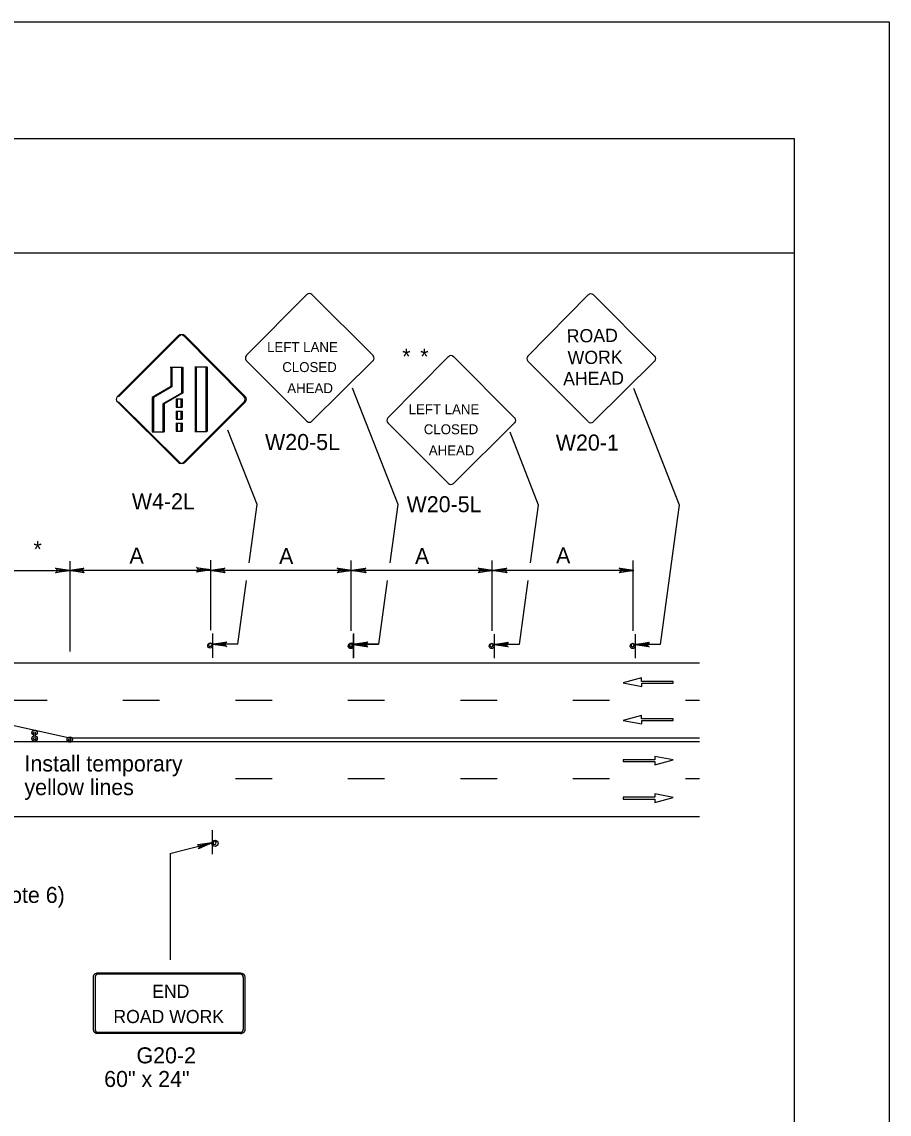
# Model space of a CAD drawing. Extents: x -14145 to -13662, y 30244 to 30661.
# Drawn here: x -13734.55 to -13723.17, y 30327.97 to 30342.31 of the extents above; entities that cross this region are included whole.
import ezdxf

# ---------------------------------------------------------------- set-up
doc = ezdxf.new("R2010")
doc.units = 0
for name, color, linetype in [('1', 7, 'Continuous'), ('10', 7, 'Continuous'), ('2', 7, 'Continuous'), ('61', 7, 'Continuous')]:
    doc.layers.add(name, color=color, linetype=linetype)

msp = doc.modelspace()

# ---------------------------------------------------------------- linework, layer by layer
at = {"layer": '1'}
for p, q in [((-13730.815, 30338.73), (-13731.609, 30337.927)), ((-13729.945, 30337.927), (-13730.747, 30338.73)), ((-13727.121, 30338.724), (-13727.915, 30337.921)), ((-13726.251, 30337.921), (-13727.053, 30338.724)), ((-13733.303, 30337.386), (-13732.499, 30338.189)), ((-13733.303, 30337.386), (-13732.499, 30338.189)), ((-13733.285, 30337.386), (-13732.483, 30338.189)), ((-13733.285, 30337.386), (-13732.483, 30338.189)), ((-13732.433, 30338.189), (-13731.637, 30337.386)), ((-13732.433, 30338.189), (-13731.637, 30337.386)), ((-13732.415, 30338.189), (-13731.621, 30337.386)), ((-13732.415, 30338.189), (-13731.621, 30337.386)), ((-13732.286, 30337.779), (-13732.145, 30337.779)), ((-13732.286, 30337.779), (-13732.145, 30337.779)), ((-13732.281, 30337.778), (-13732.281, 30336.931)), ((-13732.281, 30337.778), (-13732.281, 30336.931)), ((-13732.27, 30337.779), (-13732.129, 30337.779)), ((-13732.27, 30337.779), (-13732.129, 30337.779)), ((-13732.265, 30337.778), (-13732.265, 30336.931)), ((-13732.265, 30337.778), (-13732.265, 30336.931)), ((-13732.141, 30337.778), (-13732.141, 30336.931)), ((-13732.141, 30337.778), (-13732.141, 30336.931)), ((-13732.123, 30337.778), (-13732.123, 30336.931)), ((-13732.123, 30337.778), (-13732.123, 30336.931)), ((-13731.609, 30337.861), (-13730.815, 30337.066)), ((-13730.747, 30337.066), (-13729.945, 30337.861)), ((-13728.957, 30337.914), (-13729.753, 30337.111)), ((-13728.089, 30337.111), (-13728.891, 30337.914)), ((-13727.915, 30337.855), (-13727.121, 30337.06)), ((-13727.053, 30337.06), (-13726.251, 30337.855)), ((-13732.606, 30337.774), (-13732.465, 30337.774)), ((-13732.606, 30337.774), (-13732.465, 30337.774)), ((-13732.601, 30337.773), (-13732.601, 30337.518)), ((-13732.601, 30337.773), (-13732.601, 30337.518)), ((-13732.589, 30337.774), (-13732.448, 30337.774)), ((-13732.589, 30337.774), (-13732.448, 30337.774)), ((-13732.585, 30337.773), (-13732.585, 30337.518)), ((-13732.585, 30337.773), (-13732.585, 30337.518)), ((-13732.461, 30337.773), (-13732.461, 30337.435)), ((-13732.461, 30337.773), (-13732.461, 30337.435)), ((-13732.443, 30337.773), (-13732.443, 30337.435)), ((-13732.443, 30337.773), (-13732.443, 30337.435)), ((-13732.602, 30337.517), (-13732.844, 30337.379)), ((-13732.602, 30337.517), (-13732.844, 30337.379)), ((-13732.585, 30337.517), (-13732.828, 30337.379)), ((-13732.585, 30337.517), (-13732.828, 30337.379)), ((-13729.618, 30335.971), (-13730.217, 30337.499)), ((-13725.924, 30335.965), (-13726.523, 30337.493)), ((-13732.843, 30337.379), (-13732.843, 30336.926)), ((-13732.843, 30337.379), (-13732.843, 30336.926)), ((-13732.827, 30337.379), (-13732.827, 30336.926)), ((-13732.827, 30337.379), (-13732.827, 30336.926)), ((-13732.461, 30337.434), (-13732.703, 30337.296)), ((-13732.461, 30337.434), (-13732.703, 30337.296)), ((-13732.444, 30337.434), (-13732.687, 30337.296)), ((-13732.444, 30337.434), (-13732.687, 30337.296)), ((-13732.531, 30337.358), (-13732.467, 30337.358)), ((-13732.531, 30337.358), (-13732.531, 30337.25)), ((-13732.531, 30337.358), (-13732.467, 30337.358)), ((-13732.531, 30337.358), (-13732.531, 30337.25)), ((-13732.514, 30337.358), (-13732.45, 30337.358)), ((-13732.514, 30337.358), (-13732.514, 30337.25)), ((-13732.514, 30337.358), (-13732.45, 30337.358)), ((-13732.514, 30337.358), (-13732.514, 30337.25)), ((-13732.467, 30337.358), (-13732.467, 30337.25)), ((-13732.467, 30337.358), (-13732.467, 30337.25)), ((-13732.45, 30337.358), (-13732.45, 30337.25)), ((-13732.45, 30337.358), (-13732.45, 30337.25)), ((-13732.499, 30336.525), (-13733.301, 30337.32)), ((-13732.499, 30336.525), (-13733.301, 30337.32)), ((-13732.483, 30336.525), (-13733.285, 30337.32)), ((-13732.483, 30336.525), (-13733.285, 30337.32)), ((-13732.703, 30337.296), (-13732.703, 30336.926)), ((-13732.703, 30337.296), (-13732.703, 30336.926)), ((-13732.685, 30337.296), (-13732.685, 30336.926)), ((-13732.685, 30337.296), (-13732.685, 30336.926)), ((-13732.531, 30337.25), (-13732.467, 30337.25)), ((-13732.531, 30337.25), (-13732.467, 30337.25)), ((-13732.514, 30337.25), (-13732.45, 30337.25)), ((-13732.514, 30337.25), (-13732.45, 30337.25)), ((-13731.637, 30337.32), (-13732.433, 30336.525)), ((-13731.637, 30337.32), (-13732.433, 30336.525)), ((-13731.621, 30337.32), (-13732.415, 30336.525)), ((-13731.621, 30337.32), (-13732.415, 30336.525)), ((-13732.531, 30337.197), (-13732.467, 30337.197)), ((-13732.531, 30337.197), (-13732.531, 30337.092)), ((-13732.531, 30337.197), (-13732.467, 30337.197)), ((-13732.531, 30337.197), (-13732.531, 30337.092)), ((-13732.531, 30337.092), (-13732.467, 30337.092)), ((-13732.531, 30337.092), (-13732.467, 30337.092)), ((-13732.514, 30337.197), (-13732.45, 30337.197)), ((-13732.514, 30337.197), (-13732.514, 30337.092)), ((-13732.514, 30337.197), (-13732.45, 30337.197)), ((-13732.514, 30337.197), (-13732.514, 30337.092)), ((-13732.514, 30337.092), (-13732.45, 30337.092)), ((-13732.514, 30337.092), (-13732.45, 30337.092)), ((-13732.467, 30337.197), (-13732.467, 30337.092)), ((-13732.467, 30337.197), (-13732.467, 30337.092)), ((-13732.45, 30337.197), (-13732.45, 30337.092)), ((-13732.45, 30337.197), (-13732.45, 30337.092)), ((-13732.843, 30336.925), (-13732.702, 30336.925)), ((-13732.843, 30336.925), (-13732.702, 30336.925)), ((-13732.827, 30336.925), (-13732.686, 30336.925)), ((-13732.827, 30336.925), (-13732.686, 30336.925)), ((-13732.531, 30337.04), (-13732.467, 30337.04)), ((-13732.531, 30337.04), (-13732.531, 30336.935)), ((-13732.531, 30337.04), (-13732.467, 30337.04)), ((-13732.531, 30337.04), (-13732.531, 30336.935)), ((-13732.531, 30336.935), (-13732.467, 30336.935)), ((-13732.531, 30336.935), (-13732.467, 30336.935)), ((-13732.514, 30337.04), (-13732.45, 30337.04)), ((-13732.514, 30337.04), (-13732.514, 30336.935)), ((-13732.514, 30337.04), (-13732.45, 30337.04)), ((-13732.514, 30337.04), (-13732.514, 30336.935)), ((-13732.514, 30336.935), (-13732.45, 30336.935)), ((-13732.514, 30336.935), (-13732.45, 30336.935)), ((-13732.467, 30337.04), (-13732.467, 30336.935)), ((-13732.467, 30337.04), (-13732.467, 30336.935)), ((-13732.45, 30337.04), (-13732.45, 30336.935)), ((-13732.45, 30337.04), (-13732.45, 30336.935)), ((-13732.286, 30336.933), (-13732.145, 30336.933)), ((-13732.286, 30336.933), (-13732.145, 30336.933)), ((-13732.27, 30336.933), (-13732.129, 30336.933)), ((-13732.27, 30336.933), (-13732.129, 30336.933)), ((-13731.468, 30335.972), (-13731.85, 30336.947)), ((-13729.753, 30337.045), (-13728.957, 30336.25)), ((-13728.891, 30336.25), (-13728.089, 30337.045)), ((-13727.774, 30335.965), (-13728.148, 30336.92)), ((-13731.573, 30335.208), (-13731.468, 30335.972)), ((-13729.723, 30335.208), (-13729.618, 30335.972)), ((-13727.878, 30335.208), (-13727.774, 30335.965)), ((-13725.967, 30335.65), (-13725.924, 30335.965)), ((-13726.176, 30334.134), (-13725.967, 30335.65)), ((-13733.925, 30335.229), (-13733.925, 30334.043)), ((-13732.075, 30334.322), (-13732.075, 30335.242)), ((-13730.231, 30334.316), (-13730.231, 30335.236)), ((-13728.381, 30334.316), (-13728.381, 30335.236)), ((-13726.531, 30334.316), (-13726.531, 30335.236)), ((-13736.235, 30335.108), (-13733.925, 30335.108)), ((-13732.075, 30335.108), (-13733.925, 30335.108)), ((-13730.225, 30335.108), (-13732.075, 30335.108)), ((-13728.375, 30335.108), (-13730.225, 30335.108)), ((-13726.525, 30335.108), (-13728.375, 30335.108)), ((-13731.72, 30334.14), (-13731.605, 30334.975)), ((-13729.87, 30334.14), (-13729.755, 30334.975)), ((-13728.026, 30334.134), (-13727.91, 30334.975)), ((-13732.051, 30334.279), (-13732.051, 30333.961)), ((-13730.207, 30334.273), (-13730.207, 30333.955)), ((-13730.201, 30334.279), (-13730.201, 30333.961)), ((-13728.357, 30334.273), (-13728.357, 30333.955)), ((-13726.507, 30334.273), (-13726.507, 30333.955)), ((-13731.721, 30334.141), (-13732.051, 30334.141)), ((-13729.877, 30334.135), (-13730.207, 30334.135)), ((-13729.871, 30334.141), (-13730.201, 30334.141)), ((-13728.027, 30334.135), (-13728.357, 30334.135)), ((-13726.177, 30334.135), (-13726.507, 30334.135)), ((-13754.661, 30333.893), (-13725.661, 30333.893)), ((-13726.423, 30333.697), (-13726.664, 30333.631)), ((-13726.664, 30333.631), (-13726.42, 30333.585)), ((-13726.423, 30333.652), (-13726.423, 30333.697)), ((-13726.006, 30333.652), (-13726.423, 30333.652)), ((-13726.42, 30333.585), (-13726.42, 30333.63)), ((-13726.42, 30333.63), (-13726.006, 30333.63)), ((-13726.006, 30333.63), (-13726.006, 30333.652)), ((-13736.24, 30333.424), (-13733.925, 30332.909)), ((-13734.223, 30333.401), (-13734.703, 30333.401)), ((-13732.747, 30333.401), (-13733.227, 30333.401)), ((-13731.271, 30333.401), (-13731.751, 30333.401)), ((-13729.795, 30333.401), (-13730.275, 30333.401)), ((-13728.319, 30333.401), (-13728.799, 30333.401)), ((-13726.843, 30333.401), (-13727.323, 30333.401)), ((-13725.661, 30333.401), (-13725.848, 30333.401)), ((-13726.423, 30333.205), (-13726.664, 30333.139)), ((-13726.423, 30333.16), (-13726.423, 30333.205)), ((-13726.664, 30333.139), (-13726.42, 30333.093)), ((-13726.006, 30333.16), (-13726.423, 30333.16)), ((-13726.42, 30333.093), (-13726.42, 30333.138)), ((-13726.42, 30333.138), (-13726.006, 30333.138)), ((-13726.006, 30333.138), (-13726.006, 30333.16)), ((-13733.925, 30332.909), (-13725.661, 30332.909)), ((-13736.24, 30332.864), (-13725.661, 30332.864)), ((-13726.25, 30332.622), (-13726.664, 30332.622)), ((-13726.664, 30332.622), (-13726.664, 30332.6)), ((-13726.006, 30332.621), (-13726.25, 30332.667)), ((-13726.25, 30332.667), (-13726.25, 30332.622)), ((-13726.248, 30332.555), (-13726.006, 30332.621)), ((-13726.664, 30332.6), (-13726.248, 30332.6)), ((-13726.248, 30332.6), (-13726.248, 30332.555)), ((-13731.271, 30332.372), (-13731.751, 30332.372)), ((-13729.795, 30332.372), (-13730.275, 30332.372)), ((-13728.319, 30332.372), (-13728.799, 30332.372)), ((-13726.843, 30332.372), (-13727.323, 30332.372)), ((-13725.661, 30332.372), (-13725.848, 30332.372)), ((-13726.25, 30332.13), (-13726.664, 30332.13)), ((-13726.664, 30332.13), (-13726.664, 30332.108)), ((-13726.664, 30332.108), (-13726.248, 30332.108)), ((-13726.006, 30332.129), (-13726.25, 30332.175)), ((-13726.25, 30332.175), (-13726.25, 30332.13)), ((-13726.248, 30332.063), (-13726.006, 30332.129)), ((-13726.248, 30332.108), (-13726.248, 30332.063)), ((-13754.661, 30331.88), (-13725.661, 30331.88)), ((-13732.057, 30331.698), (-13732.057, 30331.386)), ((-13732.057, 30331.698), (-13732.057, 30331.386)), ((-13732.611, 30331.391), (-13732.063, 30331.531)), ((-13732.61, 30331.391), (-13732.61, 30329.996)), ((-13733.617, 30329.773), (-13733.617, 30329.085)), ((-13733.593, 30329.773), (-13733.593, 30329.085)), ((-13731.683, 30329.824), (-13733.557, 30329.824)), ((-13731.683, 30329.824), (-13733.557, 30329.824)), ((-13731.683, 30329.809), (-13733.557, 30329.809)), ((-13731.683, 30329.809), (-13733.557, 30329.809)), ((-13731.647, 30329.085), (-13731.647, 30329.773)), ((-13731.623, 30329.085), (-13731.623, 30329.773)), ((-13733.557, 30329.048), (-13731.683, 30329.048)), ((-13733.557, 30329.033), (-13731.683, 30329.033))]:
    msp.add_line(p, q, dxfattribs=at)
for points in [[(-13734.105, 30335.132), (-13734.093, 30335.114), (-13733.925, 30335.108), (-13734.105, 30335.132), (-13734.111, 30335.138), (-13733.925, 30335.108), (-13734.093, 30335.102), (-13734.099, 30335.084), (-13733.925, 30335.108), (-13734.111, 30335.078), (-13734.099, 30335.084)], [(-13733.745, 30335.09), (-13733.751, 30335.102), (-13733.925, 30335.108), (-13733.745, 30335.09), (-13733.739, 30335.078), (-13733.925, 30335.108), (-13733.757, 30335.12), (-13733.751, 30335.132), (-13733.925, 30335.108), (-13733.739, 30335.138), (-13733.751, 30335.132)], [(-13732.249, 30335.138), (-13732.243, 30335.126), (-13732.069, 30335.114), (-13732.249, 30335.138), (-13732.261, 30335.144), (-13732.069, 30335.114), (-13732.243, 30335.108), (-13732.249, 30335.096), (-13732.069, 30335.114), (-13732.261, 30335.084), (-13732.249, 30335.096)], [(-13731.895, 30335.09), (-13731.901, 30335.102), (-13732.075, 30335.108), (-13731.895, 30335.09), (-13731.889, 30335.078), (-13732.075, 30335.108), (-13731.907, 30335.12), (-13731.901, 30335.132), (-13732.075, 30335.108), (-13731.889, 30335.138), (-13731.901, 30335.132)], [(-13730.405, 30335.132), (-13730.399, 30335.12), (-13730.225, 30335.108), (-13730.405, 30335.132), (-13730.417, 30335.138), (-13730.225, 30335.108), (-13730.399, 30335.102), (-13730.405, 30335.09), (-13730.225, 30335.108), (-13730.417, 30335.078), (-13730.405, 30335.09)], [(-13730.045, 30335.09), (-13730.051, 30335.102), (-13730.225, 30335.108), (-13730.045, 30335.09), (-13730.039, 30335.078), (-13730.225, 30335.108), (-13730.057, 30335.12), (-13730.051, 30335.132), (-13730.225, 30335.108), (-13730.039, 30335.138), (-13730.051, 30335.132)], [(-13728.555, 30335.132), (-13728.549, 30335.12), (-13728.375, 30335.108), (-13728.555, 30335.132), (-13728.567, 30335.138), (-13728.375, 30335.108), (-13728.549, 30335.102), (-13728.555, 30335.09), (-13728.375, 30335.108), (-13728.567, 30335.078), (-13728.555, 30335.09)], [(-13728.195, 30335.09), (-13728.201, 30335.102), (-13728.375, 30335.108), (-13728.195, 30335.09), (-13728.189, 30335.078), (-13728.375, 30335.108), (-13728.207, 30335.12), (-13728.201, 30335.132), (-13728.375, 30335.108), (-13728.189, 30335.138), (-13728.201, 30335.132)], [(-13726.705, 30335.132), (-13726.699, 30335.12), (-13726.525, 30335.108), (-13726.705, 30335.132), (-13726.717, 30335.138), (-13726.525, 30335.108), (-13726.699, 30335.102), (-13726.705, 30335.09), (-13726.525, 30335.108), (-13726.717, 30335.078), (-13726.705, 30335.09)], [(-13731.877, 30334.117), (-13731.883, 30334.129), (-13732.051, 30334.141), (-13731.877, 30334.117), (-13731.865, 30334.111), (-13732.051, 30334.141), (-13731.883, 30334.147), (-13731.877, 30334.159), (-13732.051, 30334.141), (-13731.865, 30334.171), (-13731.877, 30334.159)], [(-13730.033, 30334.111), (-13730.039, 30334.123), (-13730.207, 30334.135), (-13730.033, 30334.111), (-13730.021, 30334.105), (-13730.207, 30334.135), (-13730.039, 30334.141), (-13730.033, 30334.153), (-13730.207, 30334.135), (-13730.021, 30334.165), (-13730.033, 30334.153)], [(-13730.027, 30334.117), (-13730.033, 30334.129), (-13730.201, 30334.141), (-13730.027, 30334.117), (-13730.015, 30334.111), (-13730.201, 30334.141), (-13730.033, 30334.147), (-13730.027, 30334.159), (-13730.201, 30334.141), (-13730.015, 30334.171), (-13730.027, 30334.159)], [(-13728.183, 30334.111), (-13728.189, 30334.123), (-13728.357, 30334.135), (-13728.183, 30334.111), (-13728.171, 30334.105), (-13728.357, 30334.135), (-13728.189, 30334.141), (-13728.183, 30334.153), (-13728.357, 30334.135), (-13728.171, 30334.165), (-13728.183, 30334.153)], [(-13726.333, 30334.111), (-13726.339, 30334.123), (-13726.507, 30334.135), (-13726.333, 30334.111), (-13726.321, 30334.105), (-13726.507, 30334.135), (-13726.339, 30334.141), (-13726.333, 30334.153), (-13726.507, 30334.135), (-13726.321, 30334.165), (-13726.333, 30334.153)], [(-13732.243, 30331.507), (-13732.231, 30331.495), (-13732.063, 30331.531), (-13732.243, 30331.507), (-13732.249, 30331.513), (-13732.063, 30331.531), (-13732.225, 30331.477), (-13732.231, 30331.465), (-13732.063, 30331.531), (-13732.237, 30331.453), (-13732.231, 30331.465)]]:
    msp.add_lwpolyline(points, dxfattribs=at)
for centre, radius in [((-13732.083, 30334.121), 0.0325), ((-13730.239, 30334.115), 0.0325), ((-13730.233, 30334.121), 0.0325), ((-13728.389, 30334.115), 0.0325), ((-13726.539, 30334.115), 0.0325), ((-13734.388, 30332.978), 0.0354), ((-13734.388, 30332.902), 0.0354), ((-13734.391, 30332.975), 0.0143), ((-13734.385, 30332.899), 0.0143), ((-13733.925, 30332.888), 0.0354), ((-13733.928, 30332.885), 0.0143), ((-13732.019, 30331.525), 0.0408)]:
    msp.add_circle(centre, radius, dxfattribs=at)
for centre, radius, start, end in [((-13730.78, 30338.696), 0.0465, 45, 135), ((-13727.086, 30338.69), 0.0465, 45, 135), ((-13732.466, 30338.155), 0.0465, 45, 135), ((-13732.466, 30338.155), 0.0465, 45, 135), ((-13732.449, 30338.155), 0.0465, 45, 135), ((-13732.449, 30338.155), 0.0465, 45, 135), ((-13731.575, 30337.894), 0.0465, 135, 225), ((-13729.977, 30337.893), 0.0465, 315, 45), ((-13728.923, 30337.88), 0.0465, 45, 135), ((-13727.881, 30337.888), 0.0465, 135, 225), ((-13726.283, 30337.887), 0.0465, 315, 45), ((-13733.269, 30337.352), 0.0465, 135, 225), ((-13733.269, 30337.352), 0.0465, 135, 225), ((-13731.671, 30337.353), 0.0465, 315, 45), ((-13731.671, 30337.353), 0.0465, 315, 45), ((-13731.654, 30337.353), 0.0465, 315, 45), ((-13730.78, 30337.098), 0.0465, 225, 315), ((-13729.718, 30337.077), 0.0465, 135, 225), ((-13728.12, 30337.077), 0.0465, 315, 45), ((-13727.086, 30337.092), 0.0465, 225, 315), ((-13732.466, 30336.557), 0.0465, 225, 315), ((-13732.466, 30336.557), 0.0465, 225, 315), ((-13732.449, 30336.557), 0.0465, 225, 315), ((-13728.923, 30336.282), 0.0465, 225, 315), ((-13732.083, 30334.132), 0.0214, 355.7499, 350.479), ((-13730.239, 30334.126), 0.0214, 355.7499, 350.479), ((-13730.233, 30334.132), 0.0214, 355.7499, 350.479), ((-13728.389, 30334.126), 0.0214, 355.7499, 350.479), ((-13726.539, 30334.126), 0.0214, 355.7499, 350.479), ((-13732.025, 30331.533), 0.0214, 189.521, 184.2501)]:
    msp.add_arc(centre, radius, start, end, dxfattribs=at)
for centre, major_axis, ratio, start_param, end_param in [((-13733.557, 30329.771), (0.0609, 0), 0.839899, 1.570796, 3.141593), ((-13733.557, 30329.771), (0, -0.0365), 0.999938, 3.141593, 4.712389), ((-13731.685, 30329.771), (-0.0609, 0), 0.839899, 3.141593, 4.712389), ((-13731.685, 30329.771), (0, 0.0365), 0.999938, 4.712389, 6.283185), ((-13733.557, 30329.083), (0.0609, 0), 0.839899, 3.141593, 4.712389), ((-13733.557, 30329.083), (0, -0.0365), 0.999938, 4.712389, 6.283185), ((-13731.685, 30329.083), (0, 0.0365), 0.999938, 3.141593, 4.712389), ((-13731.685, 30329.083), (-0.0609, 0), 0.839899, 1.570796, 3.141593)]:
    msp.add_ellipse(centre, major_axis=major_axis, ratio=ratio, start_param=start_param, end_param=end_param, dxfattribs=at)
at = {"layer": '10'}
for p, q in [((-13755.874, 30340.777), (-13724.422, 30340.777)), ((-13724.422, 30340.777), (-13724.422, 30318.207)), ((-13755.874, 30339.277), (-13724.422, 30339.277))]:
    msp.add_line(p, q, dxfattribs=at)
at = {"layer": '61'}
msp.add_lwpolyline([(-13756.174, 30342.307), (-13723.174, 30342.307), (-13723.174, 30316.807), (-13756.174, 30316.807)], close=True, dxfattribs=at)

# ---------------------------------------------------------------- texts
at = {"layer": '1'}
for s, height, rotation, p in [('ROAD', 0.1735, 0.7566, (-13727.403, 30338.098)), ('WORK', 0.1733, 0.7588, (-13727.391, 30337.813)), ('AHEAD', 0.1735, 0.7481, (-13727.451, 30337.536))]:
    msp.add_text(s, height=height, rotation=rotation, dxfattribs=at).set_placement(p)
for s, height, p in [('LEFT LANE', 0.13, (-13731.336, 30337.974)), ('CLOSED', 0.13, (-13731.137, 30337.711)), ('AHEAD', 0.13, (-13731.071, 30337.434)), ('LEFT LANE', 0.13, (-13729.479, 30337.158)), ('CLOSED', 0.13, (-13729.28, 30336.895)), ('AHEAD', 0.13, (-13729.214, 30336.618)), ('END', 0.173, (-13732.844, 30329.498)), ('ROAD WORK', 0.173, (-13733.353, 30329.167))]:
    msp.add_text(s, height=height, dxfattribs=at).set_placement(p)
at = {"layer": '2'}
for s, p in [('*', (-13729.563, 30337.81)), ('*', (-13729.327, 30337.81)), ('W20-5L', (-13731.363, 30336.688)), ('W20-1', (-13727.548, 30336.681)), ('W4-2L', (-13733.111, 30335.91)), ('W20-5L', (-13729.506, 30335.872)), ('*', (-13734.402, 30335.282)), ('A', (-13733.142, 30335.198)), ('A', (-13731.179, 30335.191)), ('A', (-13729.396, 30335.19)), ('A', (-13727.544, 30335.199)), ('Install temporary', (-13734.52, 30332.469)), ('yellow lines', (-13734.52, 30332.159)), ('(See Note 6)', (-13735.583, 30330.744)), ('G20-2', (-13733.05, 30328.639)), ('60" x 24"', (-13733.474, 30328.329))]:
    msp.add_text(s, height=0.21, dxfattribs=at).set_placement(p)

doc.saveas('drawing.dxf')
